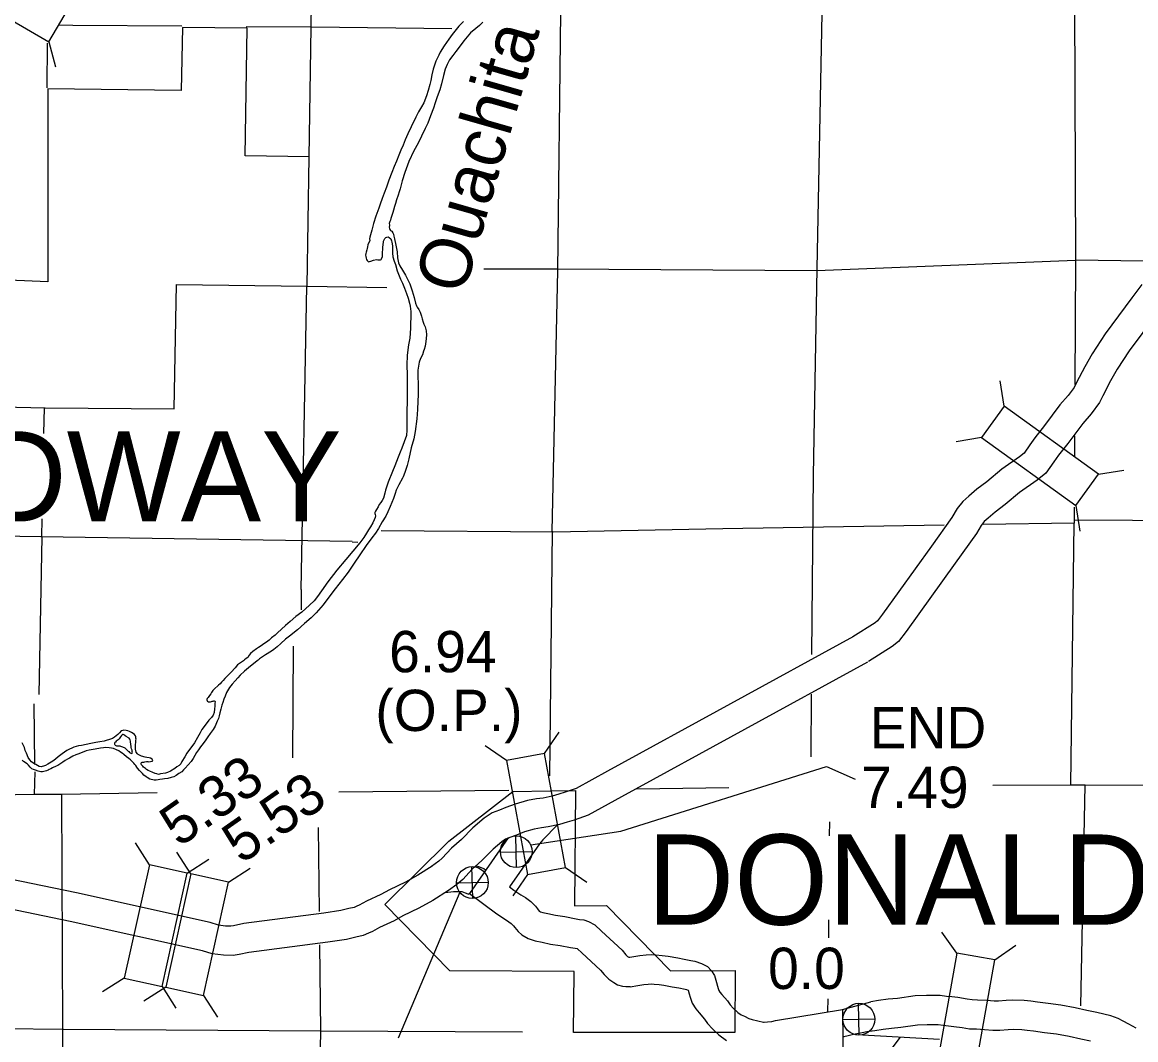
# Model space of a CAD drawing. Extents: x 369523 to 838377, y 495025 to 936819.
# Drawn here: x 618049 to 640839, y 817222 to 838052 of the extents above; entities that cross this region are included whole.
import ezdxf

# ---------------------------------------------------------------- set-up
doc = ezdxf.new("R2010")
doc.units = 0
for name, color, linetype in [('DSN_BRDG_Annotation', 7, 'Continuous'), ('DSN_DRFT_Common-Annotations', 7, 'Continuous'), ('DSN_DRFT_Common-Line', 7, 'Continuous'), ('DSN_DRFT_Junk-No-Plot', 7, 'Continuous'), ('Level 1', 7, 'Continuous'), ('Level 10', 7, 'Continuous'), ('Level 11', 7, 'Continuous'), ('Level 15', 7, 'Continuous'), ('Level 2', 7, 'Continuous'), ('Level 21', 7, 'Continuous'), ('Level 22', 7, 'Continuous')]:
    doc.layers.add(name, color=color, linetype=linetype)

msp = doc.modelspace()

# ---------------------------------------------------------------- linework, layer by layer
at = {"layer": 'DSN_BRDG_Annotation'}
msp.add_lwpolyline([(628455, 821214), (630303, 821494), (634510, 822812), (635093, 822557)], dxfattribs=at)
at = {"layer": 'DSN_DRFT_Common-Annotations'}
for p, q in [((628168, 820745), (628153, 821396)), ((627835, 821063), (628486, 821078)), ((627268, 820114), (627253, 820765)), ((626935, 820432), (627586, 820447)), ((635181, 817315), (635166, 817966)), ((634848, 817633), (635499, 817648))]:
    msp.add_line(p, q, dxfattribs=at)
for centre in [(628161, 821071), (627261, 820439), (635173, 817641)]:
    msp.add_circle(centre, 326, dxfattribs=at)
at = {"layer": 'DSN_DRFT_Common-Line'}
msp.add_line((625753, 817260), (627010, 820251), dxfattribs=at)
at = {"layer": 'Level 1'}
for points in [[(629002, 821623), (628704, 821312), (628634, 821230), (628024, 820349), (628109, 820287), (628256, 820189), (628348, 820135), (628455, 820051), (628551, 819956), (628594, 819902), (628632, 819857), (628633, 819856), (628658, 819842), (628705, 819824), (628808, 819805), (628962, 819772), (629157, 819746), (629383, 819699), (629457, 819686), (629541, 819675), (629635, 819645), (629765, 819575), (629907, 819442), (630328, 819057), (630404, 818960), (630437, 818928), (630462, 818911), (630482, 818910)], [(627992, 821358), (627200, 820213), (627764, 819796), (627937, 819680), (628010, 819637), (628057, 819600), (628104, 819554), (628131, 819521), (628199, 819440), (628276, 819370), (628404, 819296), (628546, 819244), (628688, 819217), (628859, 819180), (629056, 819154), (629271, 819109), (629366, 819093), (629404, 819088), (629411, 819084), (629501, 819001), (629886, 818649), (629957, 818557), (630055, 818463), (630157, 818392), (630233, 818348), (630333, 818317), (630400, 818313), (630493, 818309)], [(627531, 820690), (627494, 820717), (627412, 820754), (627332, 820782)], [(627173, 820202), (627118, 820221), (627055, 820247), (627044, 820249), (626986, 820251), (626874, 820247), (626702, 820232)], [(627173, 820202), (627200, 820213)], [(630482, 818909), (630692, 818947), (630821, 818957), (630930, 818964), (631016, 818960), (631146, 818949), (631272, 818934), (631464, 818897), (631596, 818870), (631734, 818846), (631815, 818828), (631950, 818779), (632071, 818718), (632158, 818634), (632219, 818534), (632260, 818395), (632280, 818319), (632293, 818271), (632307, 818232), (632329, 818197), (632366, 818148), (632480, 818016), (632539, 817937), (632601, 817870), (632694, 817782), (632765, 817729), (632829, 817701), (632923, 817659), (632990, 817634), (633104, 817609), (633217, 817583), (633236, 817584), (633301, 817591), (633392, 817596), (633467, 817615), (634835, 817843)], [(630494, 818304), (630646, 818329), (630768, 818351), (630862, 818358), (630936, 818363), (630979, 818361), (631084, 818353), (631178, 818341), (631348, 818308), (631484, 818281), (631615, 818258), (631646, 818251), (631681, 818238), (631681, 818236), (631701, 818161), (631721, 818090), (631763, 817970), (631836, 817854), (631901, 817769), (632012, 817641), (632076, 817554), (632173, 817448), (632308, 817321), (632464, 817206)], [(634835, 817843), (635417, 817998)], [(640849, 817457), (640696, 817540), (640578, 817603), (640480, 817653), (640330, 817708), (640045, 817781), (639840, 817820), (639596, 817877), (639307, 817929), (639046, 817961), (638825, 817990), (638692, 818008), (638557, 818025), (638323, 818034), (638185, 818022), (638031, 818014), (637938, 818012), (637788, 818026), (637600, 818035), (637489, 818036), (637388, 818054), (637199, 818084), (637074, 818098), (636967, 818110), (636834, 818128), (636558, 818127), (636324, 818118), (635965, 818069), (635769, 818051), (635577, 818022), (635417, 817998)], [(634835, 817843), (634850, 816531)], [(639915, 817195), (639715, 817233), (639474, 817290), (639218, 817335), (638970, 817366), (638746, 817395), (638615, 817413), (638507, 817426), (638337, 817433), (638227, 817424), (638054, 817414), (637916, 817411), (637746, 817427), (637582, 817435), (637433, 817437), (637289, 817462), (637118, 817489), (637007, 817502), (636894, 817514), (636795, 817528), (636571, 817527), (636375, 817519), (636033, 817473), (635842, 817455), (635668, 817429), (635501, 817403), (635338, 817383), (635239, 817365), (635064, 817326), (634953, 817302), (634862, 817281), (634842, 817275)]]:
    msp.add_lwpolyline(points, dxfattribs=at)
at = {"layer": 'Level 10'}
for points in [[(627079, 838070), (626986, 837969), (626851, 837799), (626778, 837703), (626686, 837570), (626605, 837441), (626573, 837378), (626514, 837252), (626462, 837093), (626429, 836977), (626408, 836860), (626391, 836780), (626356, 836655), (626321, 836543), (626266, 836404), (626223, 836322), (626162, 836217), (626106, 836111), (626010, 835911), (625942, 835769), (625889, 835648), (625842, 835537), (625799, 835433), (625757, 835330), (625707, 835210), (625662, 835097), (625613, 834973), (625554, 834820), (625501, 834677), (625454, 834551), (625415, 834442), (625374, 834326), (625345, 834249), (625288, 834079), (625240, 833934), (625201, 833793), (625178, 833701), (625166, 833651), (625159, 833617), (625163, 833583), (625122, 833492), (625116, 833452), (625110, 833422), (625102, 833390), (625091, 833346), (625083, 833318), (625075, 833286), (625078, 833256), (625088, 833222), (625096, 833196), (625108, 833174), (625120, 833160), (625134, 833148), (625154, 833152), (625180, 833164), (625238, 833183), (625298, 833193), (625328, 833188), (625354, 833186), (625378, 833190), (625394, 833198), (625403, 833210), (625421, 833253), (625423, 833291), (625422, 833327), (625424, 833349), (625428, 833393), (625430, 833441)], [(627476, 838057), (627466, 838049), (627405, 837984), (627330, 837922), (627224, 837833), (627088, 837671), (627009, 837572), (626920, 837455), (626861, 837371), (626794, 837284), (626743, 837190), (626703, 837091), (626673, 836963), (626628, 836788), (626593, 836668), (626542, 836525), (626503, 836400), (626466, 836292), (626404, 836137), (626347, 835986), (626296, 835878), (626220, 835717), (626149, 835580), (626066, 835423), (625964, 835200), (625882, 834973), (625828, 834808), (625781, 834640), (625762, 834581), (625742, 834513), (625709, 834415), (625686, 834340), (625666, 834282), (625647, 834208), (625633, 834160), (625614, 834095), (625602, 834053), (625592, 834031), (625583, 833997), (625575, 833971), (625561, 833935), (625563, 833905), (625564, 833893), (625562, 833859), (625566, 833833), (625574, 833809), (625586, 833789), (625610, 833773), (625633, 833741), (625647, 833711), (625657, 833675), (625670, 833617), (625695, 833491), (625720, 833355), (625729, 833227), (625750, 833129), (625778, 833067), (625833, 832978), (625895, 832874), (625979, 832699), (626030, 832555)], [(625430, 833441), (625435, 833499), (625443, 833549), (625446, 833573), (625450, 833587), (625472, 833622), (625490, 833642), (625508, 833654), (625538, 833662), (625562, 833648), (625594, 833619), (625602, 833599), (625608, 833577), (625612, 833549), (625623, 833515), (625629, 833471), (625629, 833415), (625630, 833324), (625637, 833250), (625663, 833163), (625688, 833093), (625723, 832965), (625792, 832791), (625829, 832713), (625872, 832608), (625912, 832502), (625945, 832406), (625976, 832304), (625990, 832240), (626001, 832130), (626000, 832014), (625995, 831888), (625992, 831789), (625989, 831689), (625982, 831583), (625957, 831445), (625929, 831238), (625922, 831034), (625924, 830837), (625926, 830603), (625925, 830487), (625927, 830295), (625920, 830086), (625922, 829904), (625923, 829814), (625921, 829702), (625910, 829589), (625819, 829332), (625787, 829254), (625746, 829151), (625676, 828971), (625625, 828856), (625541, 828635), (625484, 828476), (625469, 828412), (625442, 828310), (625418, 828259), (625386, 828219), (625353, 828177), (625331, 828130), (625298, 828078), (625276, 828046), (625268, 828018), (625266, 827998), (625273, 827972), (625277, 827948), (625275, 827916), (625254, 827867), (625222, 827801), (625177, 827725), (625135, 827658), (625094, 827594), (625041, 827507), (624958, 827396), (624673, 827053), (624485, 826835), (624304, 826595), (624177, 826412), (624090, 826293), (624025, 826204), (623926, 826116), (623770, 825974), (623650, 825887), (623534, 825784), (623440, 825699), (623276, 825551), (623228, 825507), (623149, 825448), (623101, 825401), (623050, 825361), (622996, 825326), (622939, 825284), (622883, 825251), (622843, 825225), (622766, 825172), (622718, 825128), (622691, 825097), (622663, 825049), (622631, 825027), (622598, 824997), (622576, 824980)], [(626030, 832555), (626069, 832417), (626100, 832303), (626118, 832249), (626132, 832221), (626163, 832169), (626193, 832116), (626209, 832076), (626222, 832032), (626236, 831980), (626253, 831914), (626269, 831872), (626293, 831814), (626314, 831732), (626321, 831656), (626317, 831578), (626312, 831518), (626293, 831421), (626277, 831355), (626264, 831319), (626238, 831245), (626203, 831166), (626172, 831090), (626145, 830931), (626144, 830803), (626149, 830649), (626149, 830423), (626148, 830295), (626140, 830122), (626125, 829936), (626091, 829677), (626061, 829523), (626008, 829342), (625958, 829115), (625925, 828977), (625877, 828834), (625845, 828746), (625832, 828716), (625755, 828583), (625702, 828472), (625678, 828402), (625647, 828301), (625581, 828137), (625534, 828030), (625489, 827942), (625416, 827821), (625339, 827686), (625276, 827591), (625201, 827496), (625088, 827337), (624958, 827150), (624844, 826981), (624717, 826795), (624601, 826642), (624455, 826451), (624342, 826309), (624206, 826128), (624063, 825960), (623962, 825857), (623827, 825744), (623683, 825611), (623516, 825487), (623437, 825424), (623340, 825333), (623266, 825263), (623197, 825212), (623147, 825176), (623030, 825102), (622968, 825060), (622905, 825017), (622875, 824995), (622859, 824981)], [(622859, 824981), (622679, 824836), (622600, 824770), (622510, 824684), (622459, 824631), (622408, 824572), (622348, 824501), (622293, 824432), (622232, 824330), (622201, 824254), (622176, 824191), (622154, 824129), (622137, 824072), (622111, 823988), (622090, 823911), (622079, 823855), (622063, 823796), (622040, 823742), (621994, 823643), (621955, 823574), (621893, 823493), (621847, 823420), (621806, 823361), (621749, 823288), (621699, 823216), (621658, 823160), (621617, 823101), (621550, 822979), (621505, 822918), (621445, 822849), (621384, 822782), (621351, 822745), (621312, 822708), (621253, 822669), (621201, 822632), (621154, 822607), (621094, 822590), (621027, 822570), (620961, 822561), (620919, 822554), (620866, 822547), (620828, 822542), (620790, 822536), (620746, 822535), (620662, 822557), (620605, 822590), (620585, 822602), (620534, 822641), (620508, 822674), (620491, 822692), (620449, 822733), (620408, 822778), (620391, 822802), (620371, 822834), (620354, 822859), (620330, 822887), (620301, 822918), (620265, 822950), (620230, 822979), (620186, 823010), (620127, 823063), (620094, 823090), (620062, 823112), (620023, 823135), (619977, 823158), (619919, 823181), (619876, 823192), (619826, 823199), (619756, 823202), (619711, 823197), (619649, 823194), (619541, 823173), (619418, 823151), (619360, 823136), (619307, 823117), (619257, 823098), (619204, 823075), (619148, 823053), (619085, 823024), (619014, 822985), (618974, 822966), (618927, 822937), (618880, 822904), (618838, 822879), (618775, 822838), (618742, 822819), (618670, 822790), (618633, 822771), (618597, 822752), (618578, 822738), (618544, 822727), (618516, 822719), (618494, 822712), (618462, 822709), (618426, 822709), (618372, 822720), (618322, 822741), (618276, 822754), (618246, 822769), (618211, 822801), (618176, 822840)], [(622576, 824980), (622454, 824899), (622405, 824838), (622327, 824747), (622257, 824675), (622198, 824620), (622159, 824575), (622127, 824542), (622100, 824508), (622067, 824481), (621979, 824399), (621951, 824369), (621924, 824328), (621909, 824306), (621883, 824269), (621866, 824249), (621854, 824231), (621837, 824210), (621829, 824188), (621829, 824170), (621832, 824164), (621836, 824156), (621844, 824148), (621856, 824141), (621866, 824139), (621878, 824137), (621900, 824141), (621922, 824148), (621936, 824150), (621956, 824153), (621969, 824157), (621979, 824161), (621993, 824155), (622000, 824147), (621990, 824103), (621988, 824049), (621983, 823995), (621976, 823919), (621955, 823866), (621920, 823818), (621870, 823764), (621790, 823661), (621724, 823573), (621689, 823507), (621637, 823409), (621573, 823300), (621420, 823087), (621375, 823014), (621317, 822921), (621296, 822872), (621259, 822839), (621216, 822806), (621175, 822776), (621082, 822718), (621023, 822690), (620981, 822682), (620879, 822664), (620840, 822655), (620801, 822664), (620769, 822671), (620719, 822694), (620661, 822719), (620628, 822735), (620594, 822754), (620570, 822773), (620533, 822801), (620517, 822820), (620492, 822850), (620484, 822870), (620486, 822884), (620491, 822898), (620503, 822904), (620537, 822907), (620561, 822913), (620589, 822916), (620617, 822915), (620643, 822913), (620710, 822924), (620708, 822924), (620722, 822933), (620718, 822951), (620710, 822964), (620675, 822984), (620649, 822991), (620599, 822998), (620565, 823008), (620487, 823026), (620462, 823040), (620422, 823063), (620406, 823075), (620383, 823112), (620368, 823168), (620369, 823208), (620369, 823234), (620370, 823266), (620371, 823310), (620373, 823328), (620376, 823356), (620380, 823376), (620377, 823394), (620371, 823422)], [(622576, 824980), (622556, 824962)], [(620371, 823422), (620365, 823442), (620346, 823468), (620322, 823489), (620287, 823509), (620245, 823534), (620207, 823547), (620177, 823551), (620127, 823556), (620107, 823555), (620071, 823544), (620038, 823508), (620005, 823471), (619971, 823440), (619940, 823416), (619898, 823389), (619817, 823361), (619787, 823353), (619726, 823331), (619636, 823320), (619557, 823310), (619455, 823286), (619360, 823266), (619264, 823248), (619199, 823237), (619103, 823213), (619074, 823200), (619004, 823165), (618963, 823142), (618864, 823076), (618784, 823012), (618729, 822967), (618674, 822926), (618575, 822866), (618522, 822835), (618504, 822828), (618438, 822809), (618392, 822818), (618364, 822834), (618328, 822853), (618283, 822880), (618237, 822909), (618204, 822951), (618169, 822998), (618135, 823087), (618110, 823143), (618097, 823205), (618045, 823300)], [(620224, 823401), (620175, 823430), (620157, 823442), (620151, 823452), (620130, 823466), (620114, 823471), (620102, 823469), (620091, 823463), (620077, 823448), (620059, 823420), (620032, 823385), (620009, 823361), (619989, 823345), (619969, 823332), (619960, 823316), (619942, 823306), (619934, 823295), (619936, 823285), (619939, 823275), (619943, 823264), (619949, 823252), (619961, 823246), (619975, 823240), (619975, 823238), (619993, 823237), (620005, 823237), (620019, 823239), (620043, 823236), (620061, 823230), (620099, 823217), (620148, 823196)], [(620148, 823196), (620184, 823164), (620203, 823145), (620217, 823131), (620227, 823121), (620245, 823105), (620260, 823094), (620268, 823088), (620280, 823084), (620294, 823086), (620300, 823088), (620303, 823101), (620301, 823123), (620299, 823149), (620282, 823180), (620275, 823202), (620275, 823234), (620272, 823264), (620270, 823280), (620267, 823312), (620263, 823332), (620256, 823358), (620252, 823372), (620236, 823394), (620224, 823401)], [(618176, 822840), (618148, 822871), (618073, 822920), (618055, 822936), (618046, 822947)]]:
    msp.add_lwpolyline(points, dxfattribs=at)
at = {"layer": 'Level 11'}
for points in [[(640965, 832680), (640762, 832410), (640210, 831670), (639946, 831262), (639796, 830999), (639626, 830675), (639578, 830576), (639459, 830411), (639288, 830221), (638970, 829795), (638773, 829543), (638673, 829400), (638552, 829232), (638459, 829152), (638096, 828905), (637790, 828645), (637588, 828491), (637422, 828349), (637302, 828241), (637184, 828095), (637076, 827913), (636657, 827329), (635658, 825936), (635552, 825796), (635506, 825760), (635046, 825468)], [(641242, 832051), (640703, 831327), (640459, 830950), (640322, 830710), (640162, 830406), (640096, 830268), (639927, 830034), (639753, 829840), (639447, 829431), (639256, 829187), (639163, 829053), (638996, 828822), (638823, 828675), (638460, 828427), (638167, 828177), (637964, 828023), (637817, 827898), (637739, 827828), (637678, 827752), (637578, 827584), (637144, 826979), (636141, 825579), (635983, 825372), (635854, 825270), (635368, 824962)], [(635063, 825478), (630026, 822719), (629386, 822366)], [(635351, 824952), (630315, 822194), (629631, 821816)], [(629386, 822366), (629163, 822289), (629032, 822250), (628898, 822211), (628708, 822169), (628577, 822151), (628388, 822116), (628137, 822046), (627948, 821974), (627814, 821923), (627665, 821864), (627501, 821756), (627274, 821563), (627039, 821324), (626835, 821143), (626646, 820937), (626573, 820874), (626426, 820768)], [(629631, 821816), (629346, 821718), (629203, 821675), (629048, 821629), (628813, 821578), (628673, 821559), (628524, 821531), (628326, 821476), (628162, 821413), (628030, 821363), (627942, 821328), (627862, 821275), (627684, 821124), (627453, 820889), (627257, 820714), (627063, 820504), (626944, 820403), (626772, 820277)], [(626442, 820778), (626144, 820589), (625891, 820448), (625565, 820292), (625389, 820195), (625092, 820057), (624946, 819976), (624899, 819954), (624844, 819932), (624735, 819906), (624569, 819864), (624221, 819815), (622584, 819599), (622373, 819555), (622320, 819546), (622212, 819549), (622063, 819567), (621895, 819620), (619156, 820226), (617334, 820605)], [(626772, 820277), (626451, 820073), (626167, 819915), (625840, 819758), (625660, 819659), (625364, 819521), (625218, 819440), (625138, 819403), (625027, 819358), (624878, 819323), (624686, 819274), (624302, 819220), (622684, 819007), (622486, 818966), (622364, 818944), (622168, 818950), (621936, 818978), (621739, 819041), (619030, 819640), (617212, 820017)]]:
    msp.add_lwpolyline(points, dxfattribs=at)
at = {"layer": 'Level 15'}
for points in [[(639955, 858199), (639904, 854661), (639760, 849324), (639655, 843854), (639655, 843777), (639597, 838505), (639585, 838445), (639605, 833180), (639591, 830635)], [(639585, 829588), (639583, 829171)], [(639578, 828122), (639576, 827858), (639579, 827798)], [(639803, 822432), (639513, 822432), (639579, 827798)], [(620810, 822273), (618849, 822243), (618292, 822242), (617136, 822225)], [(628007, 822324), (624527, 822293)], [(632508, 822377), (630628, 822349)], [(639513, 822432), (637914, 822424)], [(639715, 817913), (639803, 822432), (644861, 822445)]]:
    msp.add_lwpolyline(points, dxfattribs=at)
at = {"layer": 'Level 2'}
for points in [[(621329, 837947), (621300, 836653), (618575, 836692), (618573, 835372), (618570, 832737), (613596, 832952)], [(623882, 832646), (623923, 835294), (622609, 835315), (622649, 837934), (621329, 837947)], [(617089, 823458), (617110, 824913), (615791, 824932), (615830, 827540), (615868, 830221), (618516, 830158), (621156, 830137), (621209, 832680), (623882, 832646)], [(629343, 818617), (626801, 818632), (625470, 819987), (626780, 821290), (628092, 822304)], [(628092, 822304), (628858, 822318), (629373, 822325), (629354, 819965), (630005, 819967), (631319, 818629), (632639, 818637), (632634, 817370), (629333, 817369), (629343, 818590)], [(629343, 818590), (629343, 818617)]]:
    msp.add_lwpolyline(points, dxfattribs=at)
at = {"layer": 'Level 21'}
for p, q in [((618594, 837650), (618729, 837139)), ((638149, 830191), (638065, 830712)), ((637685, 829549), (637164, 829465)), ((640075, 828799), (640597, 828883)), ((639612, 828157), (639696, 827636)), ((628736, 823084), (629035, 823519)), ((627957, 822939), (627522, 823238)), ((620651, 820805), (620367, 821250)), ((621498, 820618), (621215, 821063)), ((621424, 820634), (621869, 820918)), ((622272, 820447), (622717, 820731)), ((629169, 820748), (629605, 820449)), ((628391, 820603), (628092, 820168)), ((637175, 818993), (636872, 819426)), ((637954, 818856), (638387, 819158)), ((620138, 818485), (619693, 818201)), ((620985, 818298), (620540, 818014)), ((620911, 818314), (621195, 817869)), ((621759, 818127), (622043, 817682)), ((635704, 816851), (636022, 817272))]:
    msp.add_line(p, q, dxfattribs=at)
for points in [[(618994, 838334), (616942, 839532), (616543, 838848), (618594, 837650)], [(637685, 829549), (639612, 828157), (640075, 828799), (638149, 830191)], [(629169, 820748), (628736, 823084), (627957, 822939), (628391, 820603)], [(620651, 820805), (620138, 818485), (620911, 818314), (621424, 820634)], [(621498, 820618), (620985, 818298), (621759, 818127), (622272, 820447)], [(637541, 816516), (637954, 818856), (637175, 818993), (636761, 816654)]]:
    msp.add_lwpolyline(points, close=True, dxfattribs=at)
at = {"layer": 'Level 22'}
for points in [[(634611, 852654), (634505, 848971), (634445, 843671), (634413, 838233), (634315, 833014), (634239, 828775)], [(624044, 843997), (624029, 843269), (623953, 837949), (623912, 835292)], [(628898, 827632), (629008, 832961), (629070, 838259), (629079, 839070)], [(619084, 837988), (618797, 837991)], [(621313, 837971), (619084, 837988)], [(626838, 837915), (623969, 837951), (622633, 837961)], [(618562, 836712), (618563, 837621)], [(627498, 833007), (628993, 833007), (634313, 832970), (639605, 833180)], [(641463, 833154), (639605, 833180)], [(623870, 832646), (623748, 826442)], [(623882, 832652), (625508, 832622)], [(618492, 829631), (618503, 830158)], [(634239, 828775), (634203, 825111)], [(618448, 827519), (618455, 827885)], [(636920, 827758), (632385, 827681)], [(639579, 827798), (637718, 827770)], [(643159, 827836), (639576, 827858)], [(615830, 827567), (618432, 827527), (624799, 827426)], [(618448, 827519), (618391, 824292)], [(632385, 827681), (628920, 827610), (625393, 827638)], [(628898, 827632), (628840, 822626)], [(624799, 827413), (624914, 827410)], [(623759, 826442), (623755, 826026)], [(623592, 825280), (623583, 822994)], [(634197, 824296), (634189, 823013)], [(618289, 824100), (618302, 822854)], [(618305, 822708), (618292, 822242)], [(618849, 822243), (618876, 817454), (618873, 812234), (618886, 807031), (618756, 801748), (618602, 796403), (618555, 791305)], [(624134, 819844), (624114, 821565)], [(634574, 821394), (634577, 821684)], [(634554, 819310), (634557, 819677)], [(623823, 791181), (623850, 796494), (623904, 801631), (624018, 807069), (624063, 812181), (624162, 817411), (624142, 819167)], [(634539, 817803), (634542, 818060)], [(628286, 817377), (624150, 817395), (618890, 817430), (616416, 817457)], [(636822, 817229), (635128, 817319)]]:
    msp.add_lwpolyline(points, dxfattribs=at)

# ---------------------------------------------------------------- texts
at = {"layer": 'DSN_BRDG_Annotation'}
for s, p in [('END', (635394, 823188)), ('7.49', (635218, 821968)), ('0.0', (633314, 818261))]:
    msp.add_text(s, height=844.8, dxfattribs=at).set_placement(p)
at = {"layer": 'DSN_DRFT_Common-Annotations'}
for s, p in [('MIDWAY', (614429, 827832)), ('DONALDSON', (630835, 819577))]:
    msp.add_text(s, height=1848, dxfattribs=at).set_placement(p)
at = {"layer": 'DSN_DRFT_Junk-No-Plot'}
for s, p in [('6.94', (625558, 824745)), ('(O.P.)', (625276, 823542))]:
    msp.add_text(s, height=844.8, dxfattribs=at).set_placement(p)
for s, p in [('5.33', (621256, 821148)), ('5.53', (622534, 820803))]:
    msp.add_text(s, height=844.8, rotation=35, dxfattribs=at).set_placement(p)
at = {"layer": 'Level 10'}
msp.add_text('Ouachita', height=1056, rotation=74, dxfattribs=at).set_placement((627086, 832444))

doc.saveas('drawing.dxf')
